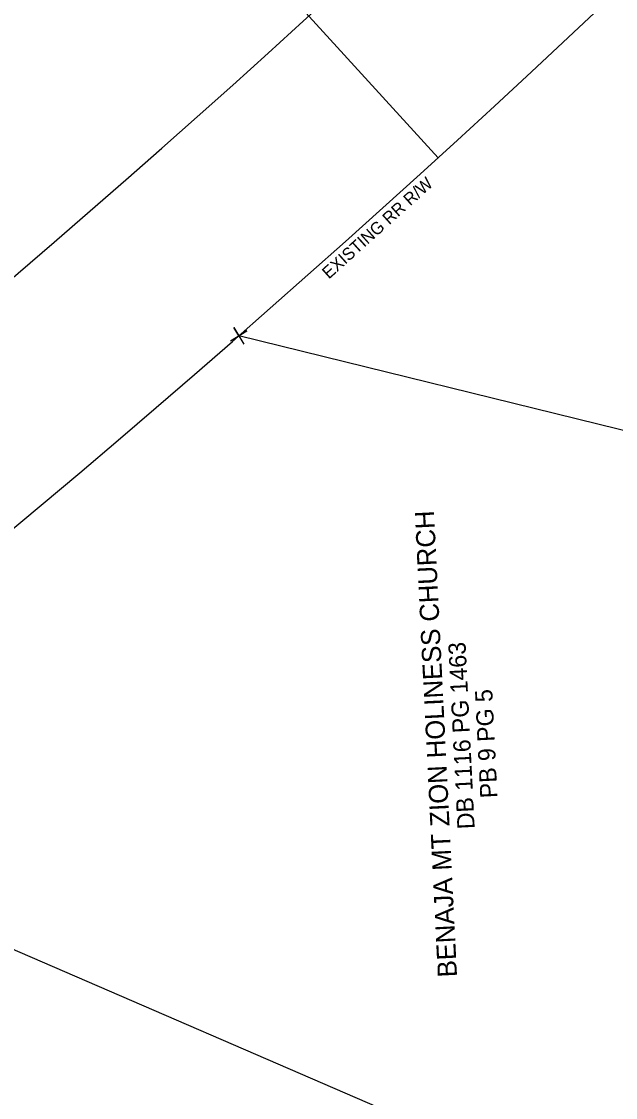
# Model space of a CAD drawing. Extents: x 1806071 to 1809844, y 912722 to 917035.
# Drawn here: x 1807370.6 to 1807525.5, y 915251.7 to 915532.3 of the extents above; entities that cross this region are included whole.
import ezdxf

# ---------------------------------------------------------------- set-up
doc = ezdxf.new("R2010")
doc.units = 0
for name, color, linetype in [('Exist Property Corner CELL', 7, 'Continuous'), ('Exist Property Deed Book Text', 7, 'Continuous'), ('Exist Property Line', 7, 'Continuous'), ('Exist Property Owner Text', 7, 'Continuous'), ('Exist Property Tie Line', 7, 'Continuous'), ('Exist Railroads Standard Gauge', 7, 'Continuous'), ('Exist Right of Way Line', 7, 'Continuous'), ('Exist Right of Way Line Text', 7, 'Continuous'), ('Exist Right of Way Width CELL', 7, 'Continuous')]:
    doc.layers.add(name, color=color, linetype=linetype)

msp = doc.modelspace()

# ---------------------------------------------------------------- linework, layer by layer
at = {"layer": 'Exist Property Corner CELL'}
msp.add_line((1807427.22, 915450.29), (1807427.22, 915450.29), dxfattribs=at)
msp.add_lwpolyline([(1807425.08, 915448.99), (1807429.36, 915451.58), (1807427.22, 915450.29), (1807425.93, 915452.43), (1807428.52, 915448.15)], dxfattribs=at)
at = {"layer": 'Exist Property Line'}
msp.add_line((1807679.62, 915388.22), (1807427.22, 915450.29), dxfattribs=at)
at = {"layer": 'Exist Property Tie Line'}
msp.add_line((1807279.91, 915328.56), (1807650.64, 915168.27), dxfattribs=at)
at = {"layer": 'Exist Railroads Standard Gauge'}
msp.add_arc((1805206.16, 917989.46), 3323.5, 298.4006, 325.82407, dxfattribs=at)
at = {"layer": 'Exist Right of Way Line'}
for radius, end in [(3173.5, 327.00081), (3373.5, 326.99746)]:
    msp.add_arc((1805206.16, 917989.46), radius, 298.4006, end, dxfattribs=at)
at = {"layer": 'Exist Right of Way Width CELL'}
msp.add_line((1807479.18, 915496.69), (1807419.45, 915562.34), dxfattribs=at)

# ---------------------------------------------------------------- texts
at = {"layer": 'Exist Property Deed Book Text'}
for s, p in [('DB 1116 PG 1463', (1807488.75, 915321.75)), ('PB 9 PG 5', (1807494.71, 915329.84))]:
    msp.add_text(s, height=4.5, rotation=92.8422, dxfattribs=at).set_placement(p)
at = {"layer": 'Exist Property Owner Text'}
msp.add_text('BENAJA MT ZION HOLINESS CHURCH', height=5, rotation=92.8422, dxfattribs=at).set_placement((1807484.15, 915283.13))
at = {"layer": 'Exist Right of Way Line Text'}
msp.add_text('EXISTING RR R/W', height=3.2, rotation=41.9689, dxfattribs=at).set_placement((1807450.72, 915464.95))

doc.saveas('drawing.dxf')
